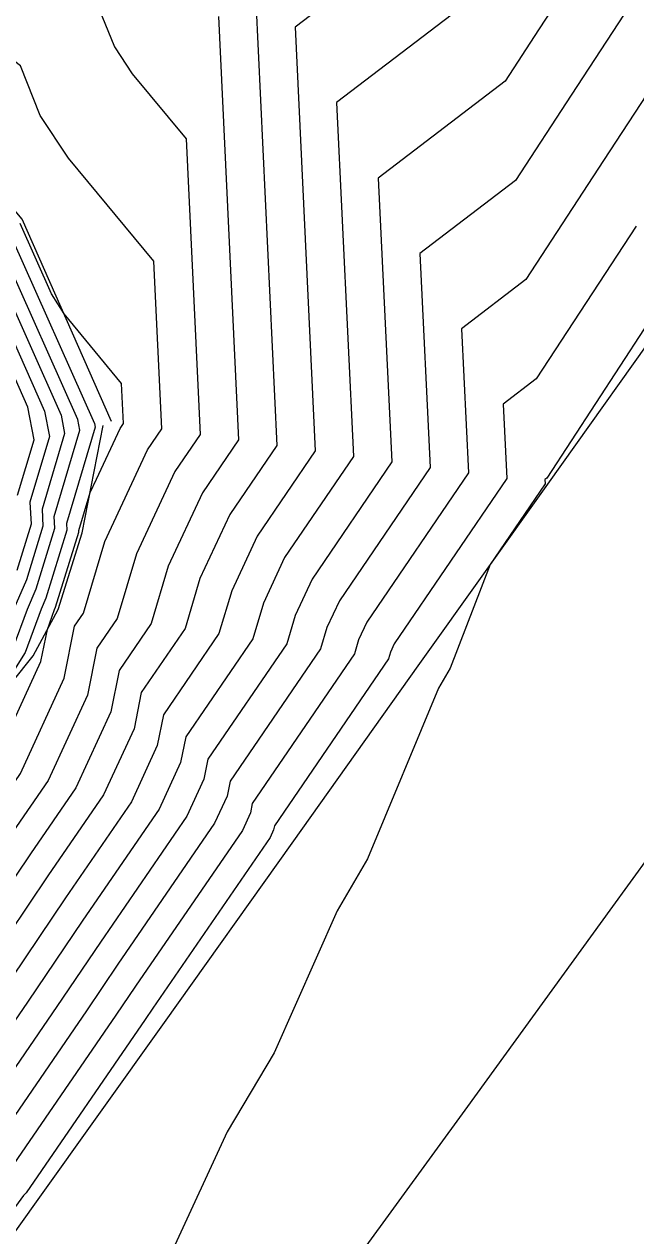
# Model space of a CAD drawing. Extents: x 2188792 to 2191981, y 386090 to 389710.
# Drawn here: x 2189381.24 to 2189405.91, y 386587.4 to 386636.26 of the extents above; entities that cross this region are included whole.
import ezdxf

# ---------------------------------------------------------------- set-up
doc = ezdxf.new("R2010")
doc.units = 0
for name, color, linetype in [('DTM Contours Major', 7, 'Continuous'), ('DTM Contours Minor', 7, 'Continuous'), ('PH Exist DTM Breakline', 7, 'Continuous')]:
    doc.layers.add(name, color=color, linetype=linetype)

msp = doc.modelspace()

# ---------------------------------------------------------------- linework, layer by layer
at = {"layer": 'DTM Contours Major'}
for points in [[(2189360.378, 386580.892), (2189370.358, 386591.252), (2189372.032, 386593.538), (2189373.936, 386595.518), (2189375.443, 386597.712), (2189380.079, 386604.581), (2189381.086, 386606.046), (2189382.855, 386609.887), (2189383.276, 386611.988), (2189383.628, 386612.503), (2189384.49, 386615.402), (2189386.213, 386619.095), (2189386.79, 386619.943), (2189386.47, 386626.706), (2189383.026, 386630.863), (2189381.885, 386632.581), (2189381.089, 386634.578), (2189379.399, 386635.879), (2189375.976, 386638.161)], [(2189400.218, 386637.967), (2189393.846, 386633.098), (2189394.521, 386618.833), (2189391.746, 386614.751), (2189390.892, 386612.919), (2189390.464, 386611.481), (2189387.755, 386607.516), (2189387.549, 386606.489), (2189386.684, 386604.611), (2189383.607, 386600.134), (2189381.376, 386596.827), (2189378.036, 386591.968), (2189377.134, 386591.03), (2189373.658, 386586.284)], [(2189379.793, 386625.738), (2189382.063, 386620.654), (2189382.255, 386619.63), (2189381.467, 386616.986), (2189381.515, 386616.1), (2189380.938, 386614.23)], [(2189407.238, 386625.479), (2189402.323, 386617.96), (2189402.243, 386617.899), (2189402.252, 386617.722), (2189400.041, 386614.47), (2189398.422, 386610.288), (2189397.96, 386609.482), (2189395.088, 386602.596), (2189393.864, 386600.506), (2189391.33, 386594.776), (2189389.427, 386591.586), (2189387.231, 386586.853)]]:
    msp.add_lwpolyline(points, dxfattribs=at)
at = {"layer": 'DTM Contours Minor'}
for points in [[(2189397.305, 386640.065), (2189392.166, 386636.138), (2189392.975, 386619.055), (2189390.64, 386615.619), (2189389.611, 386613.415), (2189389.097, 386611.685), (2189386.859, 386608.411), (2189386.61, 386607.169), (2189385.564, 386604.898), (2189382.902, 386601.023), (2189380.189, 386597.004), (2189377.216, 386592.678), (2189376.114, 386591.531), (2189372.998, 386587.277)], [(2189407.482, 386639.79), (2189405.444, 386636.671), (2189403.306, 386633.4), (2189401.06, 386629.964), (2189397.205, 386627.019), (2189397.613, 386618.388), (2189393.96, 386613.013), (2189393.452, 386611.925), (2189393.198, 386611.072), (2189389.546, 386605.728), (2189389.426, 386605.13), (2189388.923, 386604.038), (2189385.019, 386598.355), (2189383.749, 386596.473), (2189379.676, 386590.547), (2189379.175, 386590.026), (2189374.978, 386584.296)], [(2189390.486, 386639.178), (2189391.429, 386619.277), (2189389.533, 386616.488), (2189388.331, 386613.912), (2189387.73, 386611.89), (2189385.963, 386609.305), (2189385.671, 386607.849), (2189384.445, 386605.185), (2189382.196, 386601.912), (2189379.003, 386597.181), (2189376.396, 386593.388), (2189375.093, 386592.033), (2189372.338, 386588.271), (2189364.898, 386580.547)], [(2189403.286, 386638.016), (2189401.995, 386636.04), (2189400.639, 386633.966), (2189395.525, 386630.059), (2189396.067, 386618.61), (2189392.853, 386613.882), (2189392.172, 386612.422), (2189391.831, 386611.276), (2189388.651, 386606.622), (2189388.488, 386605.81), (2189387.804, 386604.325), (2189384.313, 386599.244), (2189382.562, 386596.65), (2189378.856, 386591.258), (2189378.155, 386590.528), (2189374.318, 386585.29)], [(2189384.378, 386636.604), (2189384.88, 386635.344), (2189385.6, 386634.261), (2189387.772, 386631.639), (2189388.336, 386619.721), (2189387.32, 386618.226), (2189385.77, 386614.905), (2189384.995, 386612.299), (2189384.172, 386611.094), (2189383.793, 386609.208), (2189382.205, 386605.759), (2189380.785, 386603.691), (2189376.63, 386597.535), (2189374.756, 386594.808), (2189373.052, 386593.036), (2189371.018, 386590.258), (2189361.32, 386580.191)], [(2189389.074, 386636.571), (2189389.882, 386619.499), (2189388.427, 386617.357), (2189387.051, 386614.409), (2189386.363, 386612.094), (2189385.068, 386610.2), (2189384.732, 386608.528), (2189383.325, 386605.472), (2189381.49, 386602.802), (2189377.816, 386597.358), (2189375.576, 386594.098), (2189374.073, 386592.535), (2189371.678, 386589.265), (2189363.109, 386580.369)], [(2189407.602, 386635.327), (2189404.616, 386630.76), (2189401.481, 386625.963), (2189398.884, 386623.979), (2189399.159, 386618.166), (2189395.066, 386612.144), (2189394.732, 386611.429), (2189394.565, 386610.867), (2189390.442, 386604.833), (2189390.365, 386604.451), (2189390.043, 386603.751), (2189385.724, 386597.465), (2189384.935, 386596.296), (2189380.496, 386589.837), (2189380.196, 386589.525), (2189375.639, 386583.303)], [(2189379.966, 386606.332), (2189381.916, 386610.567), (2189382.174, 386611.851), (2189382.468, 386612.658), (2189382.508, 386612.75), (2189383.442, 386615.778), (2189383.439, 386615.838), (2189383.898, 386617.377), (2189384.152, 386617.917), (2189385.107, 386619.963), (2189385.244, 386620.165), (2189385.168, 386621.774), (2189382.846, 386624.577), (2189382.34, 386625.389), (2189381.072, 386628.228)], [(2189405.927, 386628.12), (2189401.902, 386621.961), (2189400.564, 386620.939), (2189400.706, 386617.944), (2189396.173, 386611.275), (2189396.013, 386610.932), (2189395.933, 386610.663), (2189391.338, 386603.939), (2189391.304, 386603.771), (2189391.163, 386603.464), (2189386.43, 386596.576), (2189386.122, 386596.119), (2189381.317, 386589.127), (2189381.216, 386589.023), (2189376.299, 386582.309)], [(2189380.752, 386627.606), (2189384.076, 386620.161), (2189384.104, 386620.011), (2189382.946, 386616.125), (2189382.961, 386615.858), (2189382.116, 386613.12), (2189381.918, 386612.665), (2189381.281, 386610.92), (2189379.636, 386608.334)], [(2189380.797, 386611.11), (2189381.368, 386612.673), (2189381.723, 386613.49), (2189382.479, 386615.939), (2189382.453, 386616.412), (2189383.488, 386619.884), (2189383.405, 386620.325), (2189380.432, 386626.983)], [(2189380.113, 386626.361), (2189382.734, 386620.49), (2189382.871, 386619.757), (2189381.96, 386616.699), (2189381.997, 386616.019), (2189381.331, 386613.86), (2189380.818, 386612.68)], [(2189380.974, 386617.274), (2189381.638, 386619.503), (2189381.392, 386620.819), (2189379.473, 386625.116)]]:
    msp.add_lwpolyline(points, dxfattribs=at)
at = {"layer": 'PH Exist DTM Breakline'}
for points in [[(2189384.761, 386620.235), (2189381.16, 386628.399), (2189379.486, 386630.368), (2189377.21, 386632.188), (2189374.561, 386633.968), (2189369.99, 386635.102), (2189361.701, 386635.284), (2189353.46, 386632.617), (2189349.715, 386630.141), (2189347.439, 386625.659), (2189345.636, 386622.495), (2189343.496, 386620.668), (2189338.003, 386622.589), (2189328.573, 386624.556), (2189327.84, 386625.094), (2189327.615, 386627.116), (2189329.743, 386631.717), (2189335.311, 386639.285), (2189338.391, 386645.984), (2189339.105, 386649.727), (2189339.466, 386652.541), (2189338.607, 386663.65), (2189335.549, 386673.707), (2189333.952, 386681.771)], [(2189407.505, 386624.942), (2189402.349, 386617.708), (2189397.194, 386610.474), (2189392.038, 386603.24), (2189386.883, 386596.006), (2189381.727, 386588.772), (2189376.69, 386581.72)], [(2189328.235, 386581.585), (2189328.411, 386591.867), (2189326.069, 386603), (2189324.88, 386607.635), (2189325.098, 386613.908), (2189327.474, 386614.334), (2189330.478, 386614.21), (2189339.56, 386612.473), (2189341.127, 386610.493), (2189342.138, 386608.423), (2189347.218, 386600.046), (2189350.565, 386597.321), (2189355.466, 386595.873), (2189360.521, 386595.708), (2189367.291, 386595.869), (2189370.56, 386598.441), (2189378.363, 386606.743), (2189381.603, 386610.793), (2189382.608, 386612.656), (2189383.583, 386615.754), (2189384.422, 386620.076)], [(2189295.182, 386447.675), (2189300.794, 386455.577), (2189306.406, 386463.479), (2189312.019, 386471.381), (2189317.631, 386479.283), (2189323.243, 386487.185), (2189328.603, 386494.623), (2189333.963, 386502.06), (2189339.323, 386509.498), (2189344.682, 386516.936), (2189350.042, 386524.373), (2189355.402, 386531.811), (2189360.762, 386539.248), (2189366.138, 386546.758), (2189371.514, 386554.267), (2189376.889, 386561.777), (2189382.265, 386569.286), (2189387.641, 386576.796), (2189393.387, 386584.707), (2189399.133, 386592.619), (2189404.878, 386600.53), (2189410.624, 386608.442)]]:
    msp.add_lwpolyline(points, dxfattribs=at)

doc.saveas('drawing.dxf')
